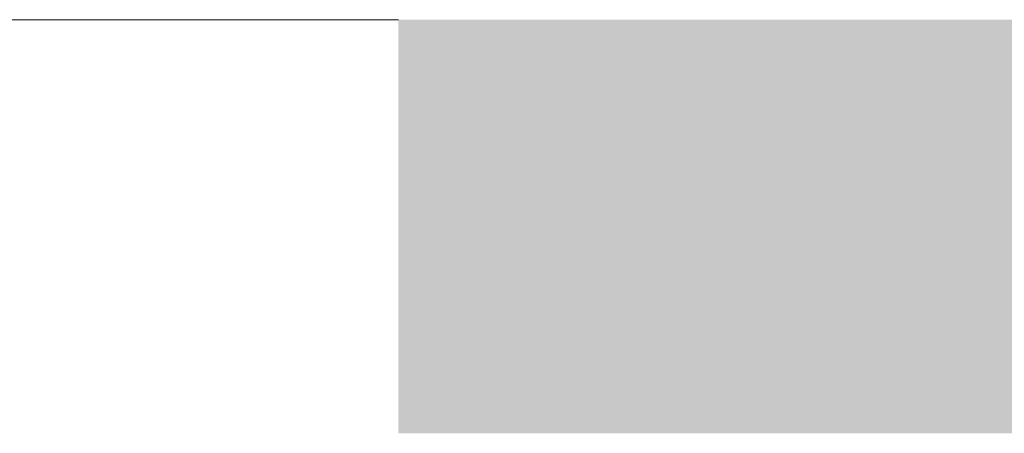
# Model space of a CAD drawing. Header units: metres. Extents: x 0.4 to 30.1, y -10.7 to 8.6.
# Tile 279 of 656: x 4.47757 to 4.48233, y -1.13109 to -1.12909. Entities that reach past the tile are written whole.
import ezdxf

# ---------------------------------------------------------------- set-up
doc = ezdxf.new("R2010")
doc.units = ezdxf.units.M
doc.layers.add('_Bodenaufbauten 20230510 (2D)', color=7, linetype='Continuous', lineweight=9)
doc.layers.add('Keine', color=7, linetype='Continuous', lineweight=9)

# ---------------------------------------------------------------- blocks, each defined once
blk = doc.blocks.new('Group-45')
at = {"color": 255, "linetype": 'Continuous', "lineweight": 5, "transparency": 33554687}
blk.add_wipeout([(4.4793986, -1.1310922), (4.4543986, -1.1310922), (4.4543986, -1.1290922), (4.4793986, -1.1290922)], dxfattribs=at).dxf.layer = 'Keine'
at = {"layer": 'Keine', "color": 7, "linetype": 'Continuous', "lineweight": 5, "transparency": 33554687}
blk.add_line((4.4543986, -1.1290922), (4.4793986, -1.1290922), dxfattribs=at)
blk.add_solid([(4.4793986, -1.1310922), (4.4793986, -1.1290922), (4.5043986, -1.1310922), (4.5043986, -1.1290922)], dxfattribs=at)
blk = doc.blocks.new('Group-46')
at = {"layer": 'Keine', "color": 7, "transparency": 33554687}
blk.add_blockref('Group-45', (0, 0), dxfattribs=at)
blk = doc.blocks.new('Bodenaufbauten 20230510 (2D)')
at = {"layer": 'Keine', "color": 7, "transparency": 33554687}
blk.add_blockref('Group-46', (0, 0), dxfattribs=at)

msp = doc.modelspace()

# ---------------------------------------------------------------- block references
at = {"layer": '_Bodenaufbauten 20230510 (2D)'}
msp.add_blockref('Bodenaufbauten 20230510 (2D)', (0, 0), dxfattribs=at)

doc.saveas('drawing.dxf')
